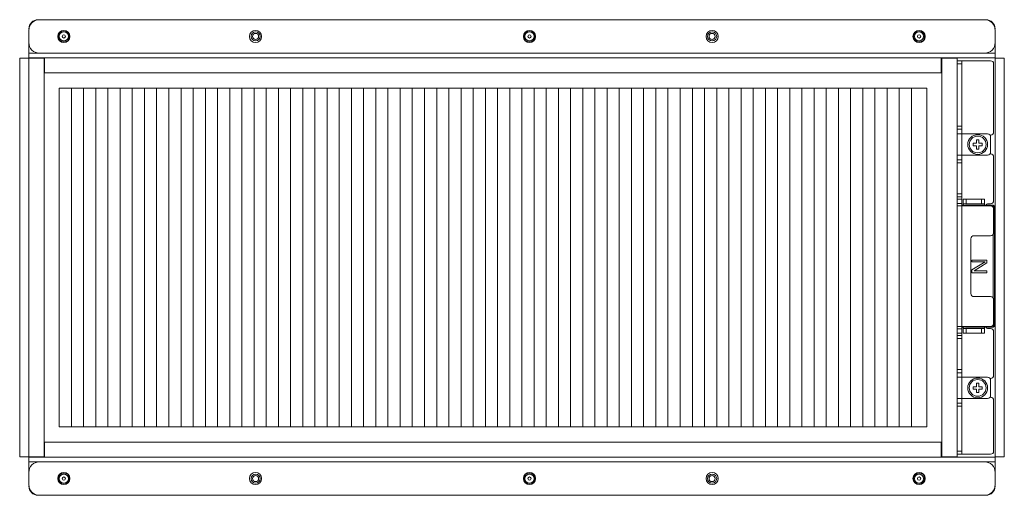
# Model space of a CAD drawing. Header units: millimetres. Extents: x 3925 to 5043, y -86 to 778.
# Tile 282 of 439: x 4700 to 4781, y 403 to 442. Entities that reach past the tile are written whole.
import ezdxf

# ---------------------------------------------------------------- set-up
doc = ezdxf.new("R2010")
doc.units = ezdxf.units.MM
doc.header["$LTSCALE"] = 46.255
for name, color, linetype in [('85-0A523G050DXF_CONTINUOUS_LINE', 7, 'CONTINUOUS'), ('H30K-FOG-FILDXF_CONTINUOUS_LINE', 7, 'CONTINUOUS'), ('H30K-MAGNET-DXF_CONTINUOUS_LINE', 7, 'CONTINUOUS'), ('H30K-SPONGE-DXF_CONTINUOUS_LINE', 7, 'CONTINUOUS'), ('PIN-D3_L3-T1DXF_CONTINUOUS_LINE', 7, 'CONTINUOUS'), ('PREMIERE5-TODXF_CONTINUOUS_LINE', 7, 'CONTINUOUS'), ('SW3DPS-52-39DXF_CONTINUOUS_LINE', 7, 'CONTINUOUS')]:
    doc.layers.add(name, color=color, linetype=linetype)

msp = doc.modelspace()

# ---------------------------------------------------------------- linework, layer by layer
at = {"layer": '85-0A523G050DXF_CONTINUOUS_LINE', "color": 7, "linetype": 'Continuous', "lineweight": 0}
for p, q in [((4778.4123, 432.2311), (4778.1373, 432.2311)), ((4778.1373, 432.2311), (4778.1373, 432.0311)), ((4778.1373, 432.0311), (4778.4123, 432.0311)), ((4778.6123, 432.5061), (4778.4123, 432.5061)), ((4778.4123, 432.5061), (4778.4123, 432.2311)), ((4778.4123, 432.0311), (4778.4123, 431.7561)), ((4778.6123, 432.2311), (4778.6123, 432.5061)), ((4778.8873, 432.2311), (4778.6123, 432.2311)), ((4778.6123, 432.0311), (4778.8873, 432.0311)), ((4778.6123, 431.7561), (4778.6123, 432.0311)), ((4778.8873, 432.0311), (4778.8873, 432.2311)), ((4778.4123, 431.7561), (4778.6123, 431.7561)), ((4778.6123, 412.5061), (4778.4123, 412.5061)), ((4778.4123, 412.5061), (4778.4123, 412.2311)), ((4778.6123, 412.2311), (4778.6123, 412.5061)), ((4778.4123, 412.2311), (4778.1373, 412.2311)), ((4778.1373, 412.2311), (4778.1373, 412.0311)), ((4778.1373, 412.0311), (4778.4123, 412.0311)), ((4778.4123, 412.0311), (4778.4123, 411.7561)), ((4778.4123, 411.7561), (4778.6123, 411.7561)), ((4778.8873, 412.2311), (4778.6123, 412.2311)), ((4778.6123, 412.0311), (4778.8873, 412.0311)), ((4778.6123, 411.7561), (4778.6123, 412.0311)), ((4778.8873, 412.0311), (4778.8873, 412.2311))]:
    msp.add_line(p, q, dxfattribs=at)
for centre, radius in [((4778.5123, 432.1311), 0.8125), ((4778.5123, 432.1311), 0.6875), ((4778.5123, 412.1311), 0.8125), ((4778.5123, 412.1311), 0.6875)]:
    msp.add_circle(centre, radius, dxfattribs=at)
at = {"layer": 'H30K-FOG-FILDXF_CONTINUOUS_LINE', "color": 7, "linetype": 'Continuous', "lineweight": 0}
for p, q in [((4700.5748, 439.2186), (4700.5748, 440.5061)), ((4779.9498, 405.1811), (4779.9498, 440.5061)), ((4699.8248, 439.2311), (4699.8248, 406.4561)), ((4700.5748, 439.2311), (4699.8248, 439.2311)), ((4700.5748, 439.6311), (4701.4498, 439.6311)), ((4700.5748, 439.2561), (4701.8748, 439.2561)), ((4775.5248, 439.2561), (4779.9498, 439.2561)), ((4779.0748, 439.6311), (4779.9498, 439.6311)), ((4779.9498, 439.2311), (4780.6998, 439.2311)), ((4780.6998, 406.4561), (4780.6998, 439.2311)), ((4779.5748, 439.0061), (4776.8248, 439.0061)), ((4777.1998, 438.7561), (4776.8248, 438.7561)), ((4777.1998, 433.0061), (4777.1998, 439.0061)), ((4779.8248, 433.1561), (4779.8248, 438.7561)), ((4701.8248, 438.0061), (4701.8748, 438.0061)), ((4775.5248, 438.0061), (4775.5748, 438.0061)), ((4703.0748, 436.7561), (4703.0748, 408.9311)), ((4774.3248, 436.7561), (4703.0748, 436.7561)), ((4704.0748, 436.7561), (4704.0748, 408.9311)), ((4705.0748, 436.7561), (4705.0748, 408.9311)), ((4706.0748, 436.7561), (4706.0748, 408.9311)), ((4707.0748, 436.7561), (4707.0748, 408.9311)), ((4708.0748, 436.7561), (4708.0748, 408.9311)), ((4709.0748, 436.7561), (4709.0748, 408.9311)), ((4710.0748, 436.7561), (4710.0748, 408.9311)), ((4711.0748, 436.7561), (4711.0748, 408.9311)), ((4712.0748, 436.7561), (4712.0748, 408.9311)), ((4713.0748, 436.7561), (4713.0748, 408.9311)), ((4714.0748, 436.7561), (4714.0748, 408.9311)), ((4715.0748, 436.7561), (4715.0748, 408.9311)), ((4716.0748, 436.7561), (4716.0748, 408.9311)), ((4717.0748, 436.7561), (4717.0748, 408.9311)), ((4718.0748, 436.7561), (4718.0748, 408.9311)), ((4719.0748, 436.7561), (4719.0748, 408.9311)), ((4720.0748, 436.7561), (4720.0748, 408.9311)), ((4721.0748, 436.7561), (4721.0748, 408.9311)), ((4722.0748, 436.7561), (4722.0748, 408.9311)), ((4723.0748, 436.7561), (4723.0748, 408.9311)), ((4724.0748, 436.7561), (4724.0748, 408.9311)), ((4725.0748, 436.7561), (4725.0748, 408.9311)), ((4726.0748, 436.7561), (4726.0748, 408.9311)), ((4727.0748, 436.7561), (4727.0748, 408.9311)), ((4728.0748, 436.7561), (4728.0748, 408.9311)), ((4729.0748, 436.7561), (4729.0748, 408.9311)), ((4730.0748, 436.7561), (4730.0748, 408.9311)), ((4731.0748, 436.7561), (4731.0748, 408.9311)), ((4732.0748, 436.7561), (4732.0748, 408.9311)), ((4733.0748, 436.7561), (4733.0748, 408.9311)), ((4734.0748, 436.7561), (4734.0748, 408.9311)), ((4735.0748, 436.7561), (4735.0748, 408.9311)), ((4736.0748, 436.7561), (4736.0748, 408.9311)), ((4737.0748, 436.7561), (4737.0748, 408.9311)), ((4738.0748, 436.7561), (4738.0748, 408.9311)), ((4739.0748, 436.7561), (4739.0748, 408.9311)), ((4740.0748, 436.7561), (4740.0748, 408.9311)), ((4741.0748, 436.7561), (4741.0748, 408.9311)), ((4742.0748, 436.7561), (4742.0748, 408.9311)), ((4743.0748, 436.7561), (4743.0748, 408.9311)), ((4744.0748, 436.7561), (4744.0748, 408.9311)), ((4745.0748, 436.7561), (4745.0748, 408.9311)), ((4746.0748, 436.7561), (4746.0748, 408.9311)), ((4747.0748, 436.7561), (4747.0748, 408.9311)), ((4748.0748, 436.7561), (4748.0748, 408.9311)), ((4749.0748, 436.7561), (4749.0748, 408.9311)), ((4750.0748, 436.7561), (4750.0748, 408.9311)), ((4751.0748, 436.7561), (4751.0748, 408.9311)), ((4752.0748, 436.7561), (4752.0748, 408.9311)), ((4753.0748, 436.7561), (4753.0748, 408.9311)), ((4754.0748, 436.7561), (4754.0748, 408.9311)), ((4755.0748, 436.7561), (4755.0748, 408.9311)), ((4756.0748, 436.7561), (4756.0748, 408.9311)), ((4757.0748, 436.7561), (4757.0748, 408.9311)), ((4758.0748, 436.7561), (4758.0748, 408.9311)), ((4759.0748, 436.7561), (4759.0748, 408.9311)), ((4760.0748, 436.7561), (4760.0748, 408.9311)), ((4761.0748, 436.7561), (4761.0748, 408.9311)), ((4762.0748, 436.7561), (4762.0748, 408.9311)), ((4763.0748, 436.7561), (4763.0748, 408.9311)), ((4764.0748, 436.7561), (4764.0748, 408.9311)), ((4765.0748, 436.7561), (4765.0748, 408.9311)), ((4766.0748, 436.7561), (4766.0748, 408.9311)), ((4767.0748, 436.7561), (4767.0748, 408.9311)), ((4768.0748, 436.7561), (4768.0748, 408.9311)), ((4769.0748, 436.7561), (4769.0748, 408.9311)), ((4770.0748, 436.7561), (4770.0748, 408.9311)), ((4771.0748, 436.7561), (4771.0748, 408.9311)), ((4772.0748, 436.7561), (4772.0748, 408.9311)), ((4773.0748, 436.7561), (4773.0748, 408.9311)), ((4774.3248, 408.9311), (4774.3248, 436.7561)), ((4777.1998, 433.6311), (4776.8248, 433.6311)), ((4777.1998, 433.3811), (4776.8248, 433.3811)), ((4779.3248, 433.0061), (4776.8248, 433.0061)), ((4777.1998, 433.0061), (4777.1998, 431.2561)), ((4779.5748, 432.9061), (4779.524, 432.9061)), ((4779.5748, 431.5061), (4779.5748, 432.7561)), ((4776.8248, 431.2561), (4779.3248, 431.2561)), ((4777.1998, 427.1311), (4777.1998, 431.2561)), ((4779.5748, 431.3561), (4779.524, 431.3561)), ((4779.8248, 427.5061), (4779.8248, 431.1061)), ((4777.1998, 430.8811), (4776.8248, 430.8811)), ((4777.1998, 430.6311), (4776.8248, 430.6311)), ((4777.1998, 428.0811), (4776.8248, 428.0811)), ((4777.1998, 427.8311), (4776.8248, 427.8311)), ((4776.8248, 427.6436), (4777.1998, 427.6436)), ((4776.8248, 427.2686), (4777.1998, 427.2686)), ((4776.8248, 427.0811), (4779.5748, 427.0811)), ((4777.1998, 427.0811), (4777.1998, 417.1811)), ((4777.3248, 427.6311), (4779.0748, 427.6311)), ((4777.3248, 427.2561), (4777.3248, 427.6311)), ((4777.3248, 427.2561), (4779.0748, 427.2561)), ((4777.3248, 427.2561), (4777.3248, 427.1311)), ((4777.5748, 427.2561), (4777.5748, 427.6311)), ((4778.8248, 427.2561), (4778.8248, 427.6311)), ((4779.0748, 427.2561), (4779.0748, 427.6311)), ((4779.0748, 427.2561), (4779.0748, 427.1311)), ((4779.3248, 427.2561), (4779.5748, 427.2561)), ((4779.8248, 424.8811), (4779.8248, 426.8311)), ((4779.5748, 424.6311), (4778.1998, 424.6311)), ((4777.9498, 424.3811), (4777.9498, 419.8811)), ((4779.5748, 419.6311), (4778.1998, 419.6311)), ((4779.8248, 417.4311), (4779.8248, 419.3811)), ((4776.8248, 417.1811), (4779.5748, 417.1811)), ((4776.8248, 416.9936), (4777.1998, 416.9936)), ((4776.8248, 416.6186), (4777.1998, 416.6186)), ((4777.1998, 413.0061), (4777.1998, 417.1311)), ((4777.3248, 417.1311), (4777.3248, 417.0061)), ((4777.3248, 417.0061), (4779.0748, 417.0061)), ((4777.3248, 417.0061), (4777.3248, 416.6311)), ((4779.0748, 416.6311), (4777.3248, 416.6311)), ((4777.5748, 417.0061), (4777.5748, 416.6311)), ((4778.8248, 417.0061), (4778.8248, 416.6311)), ((4779.0748, 417.0061), (4779.0748, 417.1311)), ((4779.0748, 417.0061), (4779.0748, 416.6311)), ((4779.5748, 417.0061), (4779.3248, 417.0061)), ((4779.8248, 413.1561), (4779.8248, 416.7561)), ((4777.1998, 416.4311), (4776.8248, 416.4311)), ((4777.1998, 416.1811), (4776.8248, 416.1811)), ((4777.1998, 413.6311), (4776.8248, 413.6311)), ((4777.1998, 413.3811), (4776.8248, 413.3811)), ((4779.3248, 413.0061), (4776.8248, 413.0061)), ((4777.1998, 413.0061), (4777.1998, 411.2561)), ((4779.5748, 412.9061), (4779.524, 412.9061)), ((4779.5748, 411.5061), (4779.5748, 412.7561)), ((4776.8248, 411.2561), (4779.3248, 411.2561)), ((4777.1998, 410.8811), (4776.8248, 410.8811)), ((4777.1998, 406.6811), (4777.1998, 411.2561)), ((4779.5748, 411.3561), (4779.524, 411.3561)), ((4779.8248, 406.9311), (4779.8248, 411.1061)), ((4777.1998, 410.6311), (4776.8248, 410.6311)), ((4703.0748, 408.9311), (4774.3248, 408.9311)), ((4701.8748, 407.6811), (4701.8248, 407.6811)), ((4775.5748, 407.6811), (4775.5248, 407.6811)), ((4777.1998, 406.9311), (4776.8248, 406.9311)), ((4700.5748, 406.4561), (4699.8248, 406.4561)), ((4700.5748, 405.1811), (4700.5748, 406.4686)), ((4701.8748, 406.4311), (4700.5748, 406.4311)), ((4701.4498, 406.0561), (4700.5748, 406.0561)), ((4779.9498, 406.4311), (4775.5248, 406.4311)), ((4776.8248, 406.6811), (4779.5748, 406.6811)), ((4779.9498, 406.0561), (4779.0748, 406.0561)), ((4779.9498, 406.4561), (4780.6998, 406.4561))]:
    msp.add_line(p, q, dxfattribs=at)
for centre in [(4703.4498, 441.0061), (4741.6998, 441.0061), (4773.6998, 441.0061), (4703.4498, 404.6811), (4741.6998, 404.6811), (4773.6998, 404.6811)]:
    msp.add_circle(centre, 0.375, dxfattribs=at)
for centre, radius, start, end in [((4701.3248, 441.6311), 0.75, 90, 180), ((4779.1998, 441.6311), 0.75, 0, 90), ((4779.5748, 438.7561), 0.25, 0, 90), ((4779.3248, 432.7561), 0.25, 0, 90), ((4779.5748, 433.1561), 0.25, 270, 0), ((4779.3248, 431.5061), 0.25, 270, 0), ((4779.5748, 431.1061), 0.25, 0, 90), ((4779.3248, 427.1311), 0.125, 90, 180), ((4779.5748, 427.5061), 0.25, 270, 0), ((4779.5748, 426.8311), 0.25, 0, 90), ((4778.1998, 424.3811), 0.25, 90, 180), ((4779.5748, 424.8811), 0.25, 270, 0), ((4778.1998, 419.8811), 0.25, 180, 270), ((4779.5748, 419.3811), 0.25, 0, 90), ((4779.5748, 417.4311), 0.25, 270, 0), ((4779.3248, 417.1311), 0.125, 180, 270), ((4779.5748, 416.7561), 0.25, 0, 90), ((4779.3248, 412.7561), 0.25, 0, 90), ((4779.5748, 413.1561), 0.25, 270, 0), ((4779.3248, 411.5061), 0.25, 270, 0), ((4779.5748, 411.1061), 0.25, 0, 90), ((4779.5748, 406.9311), 0.25, 270, 0), ((4701.3248, 404.0561), 0.75, 180, 270), ((4779.1998, 404.0561), 0.75, 270, 0)]:
    msp.add_arc(centre, radius, start, end, dxfattribs=at)
at = {"layer": 'H30K-MAGNET-DXF_CONTINUOUS_LINE', "color": 7, "linetype": 'Continuous', "lineweight": 0}
for p, q in [((4777.3998, 427.1311), (4777.1998, 427.1311)), ((4777.1998, 427.0811), (4777.1998, 427.1311)), ((4777.3998, 427.0811), (4777.3998, 427.1311)), ((4777.1998, 417.1311), (4777.1998, 417.1811)), ((4777.3998, 417.1311), (4777.1998, 417.1311)), ((4777.3998, 417.1311), (4777.3998, 417.1811))]:
    msp.add_line(p, q, dxfattribs=at)
at = {"layer": 'H30K-SPONGE-DXF_CONTINUOUS_LINE', "color": 7, "linetype": 'Continuous', "lineweight": 0}
for p, q in [((4779.0748, 442.3811), (4701.4498, 442.3811)), ((4700.5748, 441.5061), (4700.5748, 440.5061)), ((4779.9498, 440.5061), (4779.9498, 441.5061)), ((4700.5748, 406.4686), (4700.5748, 439.2186)), ((4700.5748, 439.2186), (4701.8248, 439.2186)), ((4701.4498, 439.6311), (4779.0748, 439.6311)), ((4701.8248, 439.2186), (4701.8248, 406.4686)), ((4701.8748, 439.2561), (4701.8748, 438.0061)), ((4775.5248, 439.2561), (4701.8748, 439.2561)), ((4775.5248, 438.0061), (4775.5248, 439.2561)), ((4775.5748, 439.2186), (4776.8248, 439.2186)), ((4775.5748, 406.4686), (4775.5748, 439.2186)), ((4776.8248, 439.2186), (4776.8248, 406.4686)), ((4701.8748, 438.0061), (4775.5248, 438.0061)), ((4701.8748, 407.6811), (4701.8748, 406.4311)), ((4775.5248, 407.6811), (4701.8748, 407.6811)), ((4775.5248, 406.4311), (4775.5248, 407.6811)), ((4701.8248, 406.4686), (4700.5748, 406.4686)), ((4779.0748, 406.0561), (4701.4498, 406.0561)), ((4701.8748, 406.4311), (4775.5248, 406.4311)), ((4776.8248, 406.4686), (4775.5748, 406.4686)), ((4700.5748, 405.1811), (4700.5748, 404.1811)), ((4779.9498, 404.1811), (4779.9498, 405.1811)), ((4701.4498, 403.3061), (4779.0748, 403.3061))]:
    msp.add_line(p, q, dxfattribs=at)
for centre in [(4703.4498, 441.0061), (4719.1998, 441.0061), (4741.6998, 441.0061), (4756.6998, 441.0061), (4773.6998, 441.0061), (4703.4498, 404.6811), (4719.1998, 404.6811), (4741.6998, 404.6811), (4756.6998, 404.6811), (4773.6998, 404.6811)]:
    msp.add_circle(centre, 0.5, dxfattribs=at)
for centre, start, end in [((4701.4498, 441.5061), 90, 180), ((4779.0748, 441.5061), 0, 90), ((4701.4498, 440.5061), 180, 270), ((4779.0748, 440.5061), 270, 0), ((4701.4498, 405.1811), 90, 180), ((4779.0748, 405.1811), 0, 90), ((4701.4498, 404.1811), 180, 270), ((4779.0748, 404.1811), 270, 0)]:
    msp.add_arc(centre, 0.875, start, end, dxfattribs=at)
at = {"layer": 'PIN-D3_L3-T1DXF_CONTINUOUS_LINE', "color": 7, "linetype": 'Continuous', "lineweight": 0}
for centre, radius in [((4719.1998, 441.0061), 0.375), ((4719.1998, 441.0061), 0.25), ((4756.6998, 441.0061), 0.375), ((4756.6998, 441.0061), 0.25), ((4719.1998, 404.6811), 0.375), ((4719.1998, 404.6811), 0.25), ((4756.6998, 404.6811), 0.375), ((4756.6998, 404.6811), 0.25)]:
    msp.add_circle(centre, radius, dxfattribs=at)
at = {"layer": 'PREMIERE5-TODXF_CONTINUOUS_LINE', "color": 7, "linetype": 'Continuous', "lineweight": 0}
for p, q in [((4779.7748, 427.1311), (4777.5248, 427.1311)), ((4777.5248, 427.0811), (4777.5248, 427.1311)), ((4779.7748, 427.1311), (4779.7748, 426.9803)), ((4779.749, 427.0061), (4779.8998, 427.0061)), ((4779.8998, 427.0061), (4779.8998, 417.2561)), ((4779.7748, 424.7319), (4779.7748, 419.5303)), ((4779.2748, 422.6311), (4778.0248, 422.6311)), ((4778.0248, 422.6311), (4778.0248, 422.4749)), ((4778.0248, 422.4749), (4779.1152, 422.4749)), ((4779.1152, 422.4749), (4778.0248, 421.8238)), ((4778.211, 421.7457), (4779.2748, 422.3968)), ((4779.2748, 422.3968), (4779.2748, 422.6311)), ((4778.0248, 421.8238), (4778.0248, 421.5895)), ((4778.0248, 421.5895), (4779.2748, 421.5895)), ((4779.2748, 421.7457), (4778.211, 421.7457)), ((4779.2748, 421.5895), (4779.2748, 421.7457)), ((4777.5248, 417.1311), (4777.5248, 417.1811)), ((4779.7748, 417.1311), (4777.5248, 417.1311)), ((4779.8998, 417.2561), (4779.749, 417.2561)), ((4779.7748, 417.2819), (4779.7748, 417.1311))]:
    msp.add_line(p, q, dxfattribs=at)
for centre, start, end in [((4777.5248, 427.0061), 90, 142.985363), ((4779.7748, 427.0061), 0, 90), ((4777.5248, 417.2561), 216.993824, 270), ((4779.7748, 417.2561), 270, 0)]:
    msp.add_arc(centre, 0.125, start, end, dxfattribs=at)
at = {"layer": 'SW3DPS-52-39DXF_CONTINUOUS_LINE', "color": 7, "linetype": 'Continuous', "lineweight": 0}
for p, q in [((4703.446, 441.3804), (4703.446, 441.3786)), ((4773.6965, 441.3805), (4773.6965, 441.3786)), ((4703.4498, 404.3061), (4703.4498, 404.3086)), ((4741.6998, 404.3061), (4741.6998, 404.3086)), ((4773.6998, 404.3061), (4773.6998, 404.3086))]:
    msp.add_line(p, q, dxfattribs=at)
for centre, radius in [((4703.4498, 441.0061), 0.4572), ((4703.4498, 441.0061), 0.3725), ((4703.4498, 441.0061), 0.1302), ((4741.6998, 441.0061), 0.4572), ((4741.6998, 441.0061), 0.3725), ((4741.6998, 441.0061), 0.1302), ((4773.6998, 441.0061), 0.4572), ((4773.6998, 441.0061), 0.3725), ((4773.6998, 441.0061), 0.1302), ((4703.4498, 404.6811), 0.4572), ((4703.4498, 404.6811), 0.3725), ((4703.4498, 404.6811), 0.1302), ((4741.6998, 404.6811), 0.4572), ((4741.6998, 404.6811), 0.3725), ((4741.6998, 404.6811), 0.1302), ((4773.6998, 404.6811), 0.4572), ((4773.6998, 404.6811), 0.3725), ((4773.6998, 404.6811), 0.1302)]:
    msp.add_circle(centre, radius, dxfattribs=at)

doc.saveas('drawing.dxf')
